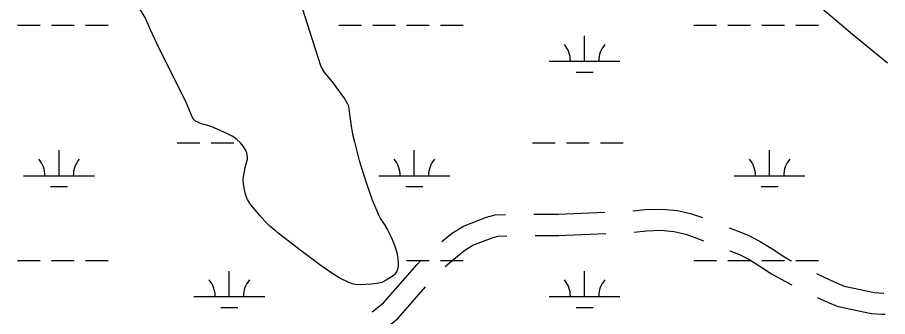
# Model space of a CAD drawing. Extents: x 3161564 to 3199464, y 849354 to 874788.
# Drawn here: x 3182116 to 3183345, y 863294 to 863717 of the extents above; entities that cross this region are included whole.
import ezdxf

# ---------------------------------------------------------------- set-up
doc = ezdxf.new("R2010")
doc.units = 0
for name, color, linetype in [('V-ROAD-CNTR', 7, 'Continuous'), ('V-SITE-VEGE', 7, 'Continuous'), ('V-TOPO-SHOR', 7, 'Continuous'), ('V-WETL-SWMP', 7, 'Continuous')]:
    doc.layers.add(name, color=color, linetype=linetype)

msp = doc.modelspace()

# ---------------------------------------------------------------- linework, layer by layer
at = {"layer": 'V-ROAD-CNTR'}
for points in [[(3182985.4, 863443.1), (3183002.5, 863444.9), (3183026, 863445.6), (3183048.3, 863443.5), (3183068.3, 863438.9), (3183083.7, 863433.5)], [(3182715.3, 863399.8), (3182730.6, 863412.1), (3182746, 863421.6), (3182778.7, 863434.1), (3182790.5, 863437.3), (3182805.5, 863437.8)], [(3182845.5, 863438.2), (3182880, 863438.4), (3182945.5, 863441.2)], [(3183121.1, 863419.3), (3183132.4, 863415), (3183148.3, 863408.6), (3183165.3, 863399.9), (3183180.8, 863390.4), (3183197, 863379.6), (3183208.1, 863373.1), (3183209.2, 863372.5)], [(3182720, 863364.4), (3182732.2, 863374.9), (3182748, 863387.6), (3182759.4, 863394.6), (3182788, 863405.6), (3182794.9, 863407.4), (3182807.4, 863407.8)], [(3182847.4, 863408.2), (3182880.8, 863408.4), (3182947.3, 863411.3)], [(3182987.3, 863413.1), (3183004.5, 863415), (3183025, 863415.6), (3183043.5, 863413.8), (3183060, 863410.1), (3183074.4, 863405), (3183085, 863400.9)], [(3183122.4, 863386.7), (3183135.8, 863381.3), (3183150.6, 863373.7), (3183164.7, 863365.1), (3183181.1, 863354.2), (3183193.6, 863346.8), (3183209.8, 863338.4)], [(3182617.2, 863300.3), (3182632.8, 863313.1), (3182680.5, 863367.4), (3182685.9, 863372.8)], [(3183244.7, 863354.3), (3183263.4, 863345.5), (3183277.3, 863339.3), (3183283.8, 863336.8), (3183326.8, 863327.8), (3183338.8, 863326.9), (3183340, 863326.9)], [(3182620.2, 863267.4), (3182625.9, 863270.2), (3182634.2, 863275.4), (3182653.7, 863291.5), (3182692.4, 863335.5)], [(3183245.6, 863320.7), (3183250.9, 863318.2), (3183265.8, 863311.6), (3183275.2, 863307.9), (3183322.6, 863298), (3183337.1, 863297), (3183341.9, 863296.8)]]:
    msp.add_lwpolyline(points, dxfattribs=at)
at = {"layer": 'V-SITE-VEGE'}
for p, q in [((3182514.8, 863740), (3182543.8, 863648.8)), ((3183271, 863713), (3183246.6, 863733.9)), ((3182303.8, 863699), (3182296.3, 863716.6)), ((3183295.6, 863692.5), (3183271, 863713)), ((3182312.7, 863679.5), (3182303.8, 863699)), ((3183345.1, 863651.8), (3183295.6, 863692.5)), ((3182322.1, 863660.2), (3182312.7, 863679.5)), ((3182341.5, 863622), (3182322.1, 863660.2)), ((3182543.8, 863648.8), (3182545.3, 863645.3)), ((3182545.3, 863645.3), (3182548.8, 863639.6)), ((3182548.8, 863639.6), (3182562.1, 863623.8)), ((3182354.2, 863596.4), (3182341.5, 863622)), ((3182562.1, 863623.8), (3182578.4, 863601)), ((3182362.8, 863576), (3182354.2, 863596.4)), ((3182578.4, 863601), (3182582.3, 863594.4)), ((3182582.3, 863594.4), (3182583.4, 863591.4)), ((3182583.4, 863591.4), (3182584.2, 863586.8)), ((3182584.2, 863586.8), (3182587.2, 863562.8)), ((3182365.1, 863572.1), (3182362.8, 863576)), ((3182367.4, 863570.1), (3182365.1, 863572.1)), ((3182371.5, 863567.9), (3182367.4, 863570.1)), ((3182375.8, 863566.3), (3182371.5, 863567.9)), ((3182384.6, 863563.9), (3182375.8, 863566.3)), ((3182390.3, 863562), (3182384.6, 863563.9)), ((3182406.6, 863554.8), (3182390.3, 863562)), ((3182413.3, 863551.6), (3182406.6, 863554.8)), ((3182587.2, 863562.8), (3182589.3, 863551.7)), ((3182419.9, 863548.1), (3182413.3, 863551.6)), ((3182425.7, 863544.1), (3182419.9, 863548.1)), ((3182431, 863539.2), (3182425.7, 863544.1)), ((3182589.3, 863551.7), (3182591.9, 863540.8)), ((3182434.9, 863534.7), (3182431, 863539.2)), ((3182438, 863529.4), (3182434.9, 863534.7)), ((3182440, 863524.5), (3182438, 863529.4)), ((3182591.9, 863540.8), (3182598.8, 863514.4)), ((3182440.9, 863519.6), (3182440, 863524.5)), ((3182440.7, 863516.3), (3182440.9, 863519.6)), ((3182436, 863496.4), (3182437.7, 863504.5)), ((3182437.7, 863504.5), (3182440.7, 863516.3)), ((3182598.8, 863514.4), (3182604.5, 863494.8)), ((3182434.9, 863488.3), (3182436, 863496.4)), ((3182604.5, 863494.8), (3182609.2, 863480.2)), ((3182435.2, 863481.1), (3182434.9, 863488.3)), ((3182437.6, 863468.2), (3182435.2, 863481.1)), ((3182609.2, 863480.2), (3182617, 863458.6)), ((3182439.2, 863462.6), (3182437.6, 863468.2)), ((3182440.8, 863459), (3182439.2, 863462.6)), ((3182445.5, 863451.6), (3182440.8, 863459)), ((3182617, 863458.6), (3182625.9, 863437.3)), ((3182451, 863444.8), (3182445.5, 863451.6)), ((3182458.1, 863436.4), (3182451, 863444.8)), ((3182465.5, 863428.4), (3182458.1, 863436.4)), ((3182625.9, 863437.3), (3182628.8, 863431.9)), ((3182628.8, 863431.9), (3182633.8, 863424.2)), ((3182472.5, 863421.6), (3182465.5, 863428.4)), ((3182479.9, 863415.1), (3182472.5, 863421.6)), ((3182633.8, 863424.2), (3182638.6, 863416.4)), ((3182484.4, 863411.5), (3182479.9, 863415.1)), ((3182516.8, 863386.6), (3182484.4, 863411.5)), ((3182638.6, 863416.4), (3182644.1, 863405.1)), ((3182644.1, 863405.1), (3182649.2, 863393.2)), ((3182545.1, 863365.6), (3182516.8, 863386.6)), ((3182649.2, 863393.2), (3182651.9, 863384.2)), ((3182651.9, 863384.2), (3182653.4, 863375.2)), ((3182653.4, 863375.2), (3182653.9, 863369.6)), ((3182653.9, 863369.6), (3182653.8, 863365.3)), ((3182564.3, 863352.1), (3182545.1, 863365.6)), ((3182651.7, 863357.4), (3182648.6, 863352.9)), ((3182653.3, 863362.1), (3182651.7, 863357.4)), ((3182653.8, 863365.3), (3182653.3, 863362.1)), ((3182571.4, 863348), (3182564.3, 863352.1)), ((3182584.1, 863342), (3182571.4, 863348)), ((3182636.6, 863345), (3182630.5, 863342)), ((3182644.2, 863349.9), (3182636.6, 863345)), ((3182646.4, 863351.1), (3182644.2, 863349.9)), ((3182648.6, 863352.9), (3182646.4, 863351.1)), ((3182589.4, 863340), (3182584.1, 863342)), ((3182593.1, 863339.1), (3182589.4, 863340)), ((3182600.7, 863338.6), (3182593.1, 863339.1)), ((3182616.1, 863339.3), (3182600.7, 863338.6)), ((3182624, 863340.2), (3182616.1, 863339.3)), ((3182630.5, 863342), (3182624, 863340.2))]:
    msp.add_line(p, q, dxfattribs=at)
at = {"layer": 'V-TOPO-SHOR'}
for points in [[(3182514.8, 863740), (3182543.8, 863648.8), (3182545.3, 863645.3), (3182548.8, 863639.6), (3182562.1, 863623.8), (3182578.4, 863601), (3182582.3, 863594.4), (3182583.4, 863591.4), (3182584.2, 863586.8), (3182587.2, 863562.8), (3182589.3, 863551.7), (3182591.9, 863540.8), (3182598.8, 863514.4), (3182604.5, 863494.8), (3182609.2, 863480.2), (3182617, 863458.6), (3182625.9, 863437.3), (3182628.8, 863431.9), (3182633.8, 863424.2), (3182638.6, 863416.4), (3182644.1, 863405.1), (3182649.2, 863393.2), (3182651.8, 863384.2), (3182653.4, 863375.2), (3182653.9, 863369.6), (3182653.8, 863365.3), (3182653.3, 863362.1), (3182651.7, 863357.4), (3182648.6, 863352.9), (3182646.4, 863351.1), (3182644.2, 863349.9), (3182636.6, 863345), (3182630.5, 863342), (3182624, 863340.2), (3182616.1, 863339.3), (3182600.7, 863338.6), (3182593.1, 863339.1), (3182589.4, 863340), (3182584.1, 863342), (3182571.4, 863348), (3182564.3, 863352.1), (3182545.1, 863365.6), (3182516.8, 863386.6), (3182484.4, 863411.5), (3182479.9, 863415.1), (3182472.5, 863421.6), (3182465.5, 863428.4), (3182458.1, 863436.4), (3182451, 863444.8), (3182445.5, 863451.6), (3182440.7, 863459), (3182439.2, 863462.6), (3182437.6, 863468.2), (3182435.2, 863481.1), (3182434.9, 863488.3), (3182436, 863496.4), (3182437.7, 863504.5), (3182440.7, 863516.3), (3182440.9, 863519.6), (3182440, 863524.5), (3182438, 863529.4), (3182434.9, 863534.7), (3182431, 863539.2), (3182425.7, 863544.1), (3182419.9, 863548.1), (3182413.3, 863551.6), (3182406.6, 863554.8), (3182390.3, 863562), (3182384.6, 863563.9), (3182375.8, 863566.3), (3182371.5, 863567.9), (3182367.4, 863570.1), (3182365.1, 863572.1), (3182362.8, 863576), (3182354.2, 863596.4), (3182341.5, 863622), (3182322.1, 863660.2), (3182312.7, 863679.5), (3182303.8, 863699), (3182296.3, 863716.6)], [(3183345.1, 863651.8), (3183295.6, 863692.5), (3183271, 863713), (3183246.6, 863733.9)]]:
    msp.add_lwpolyline(points, dxfattribs=at)
at = {"layer": 'V-WETL-SWMP'}
for p, q in [((3182514.8, 863740), (3182543.8, 863648.8)), ((3182296.3, 863716.6), (3182287, 863731.5)), ((3183271, 863713), (3183246.6, 863733.9)), ((3182303.8, 863699), (3182296.3, 863716.6)), ((3182115.8, 863705.4), (3182147.8, 863705.4)), ((3182163.8, 863705.4), (3182195.8, 863705.4)), ((3182211.8, 863705.4), (3182243.8, 863705.4)), ((3182569.7, 863705.4), (3182601.7, 863705.4)), ((3182617.7, 863705.4), (3182649.7, 863705.4)), ((3182665.7, 863705.4), (3182697.7, 863705.4)), ((3182713.7, 863705.4), (3182745.7, 863705.4)), ((3183071.6, 863705.4), (3183103.6, 863705.4)), ((3183119.6, 863705.4), (3183151.6, 863705.4)), ((3183167.6, 863705.4), (3183199.6, 863705.4)), ((3183215.6, 863705.4), (3183247.6, 863705.4)), ((3183295.6, 863692.5), (3183271, 863713)), ((3182312.7, 863679.5), (3182303.8, 863699)), ((3182917, 863654.7), (3182917, 863690.7)), ((3183345.1, 863651.8), (3183295.6, 863692.5)), ((3182322.1, 863660.2), (3182312.7, 863679.5)), ((3182341.5, 863622), (3182322.1, 863660.2)), ((3182867, 863654.7), (3182967, 863654.7)), ((3182543.8, 863648.8), (3182545.3, 863645.3)), ((3182545.3, 863645.3), (3182548.8, 863639.6)), ((3182548.8, 863639.6), (3182562.1, 863623.8)), ((3182905, 863639.3), (3182929, 863639.3)), ((3182354.2, 863596.4), (3182341.5, 863622)), ((3182562.1, 863623.8), (3182578.4, 863601)), ((3182362.8, 863576), (3182354.2, 863596.4)), ((3182578.4, 863601), (3182582.3, 863594.4)), ((3182582.3, 863594.4), (3182583.4, 863591.4)), ((3182583.4, 863591.4), (3182584.2, 863586.8)), ((3182584.2, 863586.8), (3182587.2, 863562.8)), ((3182365.1, 863572.1), (3182362.8, 863576)), ((3182367.4, 863570.1), (3182365.1, 863572.1)), ((3182371.5, 863567.9), (3182367.4, 863570.1)), ((3182375.8, 863566.3), (3182371.5, 863567.9)), ((3182384.6, 863563.9), (3182375.8, 863566.3)), ((3182390.3, 863562), (3182384.6, 863563.9)), ((3182406.6, 863554.8), (3182390.3, 863562)), ((3182413.3, 863551.6), (3182406.6, 863554.8)), ((3182587.2, 863562.8), (3182589.3, 863551.7)), ((3182419.9, 863548.1), (3182413.3, 863551.6)), ((3182425.7, 863544.1), (3182419.9, 863548.1)), ((3182431, 863539.2), (3182425.7, 863544.1)), ((3182589.3, 863551.7), (3182591.9, 863540.8)), ((3182341.7, 863539.3), (3182373.7, 863539.3)), ((3182389.7, 863539.3), (3182421.7, 863539.3)), ((3182434.9, 863534.7), (3182431, 863539.2)), ((3182438, 863529.4), (3182434.9, 863534.7)), ((3182440, 863524.5), (3182438, 863529.4)), ((3182591.9, 863540.8), (3182598.8, 863514.4)), ((3182843.6, 863539.3), (3182875.6, 863539.3)), ((3182891.6, 863539.3), (3182923.6, 863539.3)), ((3182939.6, 863539.3), (3182971.6, 863539.3)), ((3182174.6, 863492.8), (3182174.6, 863528.8)), ((3182440.9, 863519.6), (3182440, 863524.5)), ((3182440.7, 863516.3), (3182440.9, 863519.6)), ((3182676.5, 863492.8), (3182676.5, 863528.8)), ((3183178.4, 863492.8), (3183178.4, 863528.8)), ((3182436, 863496.4), (3182437.7, 863504.5)), ((3182437.7, 863504.5), (3182440.7, 863516.3)), ((3182598.8, 863514.4), (3182604.5, 863494.8)), ((3182124.6, 863492.8), (3182224.6, 863492.8)), ((3182434.9, 863488.3), (3182436, 863496.4)), ((3182604.5, 863494.8), (3182609.2, 863480.2)), ((3182626.5, 863492.8), (3182726.5, 863492.8)), ((3183128.4, 863492.8), (3183228.4, 863492.8)), ((3182435.2, 863481.1), (3182434.9, 863488.3)), ((3182437.6, 863468.2), (3182435.2, 863481.1)), ((3182609.2, 863480.2), (3182617, 863458.6)), ((3182162.6, 863477.4), (3182186.6, 863477.4)), ((3182439.2, 863462.6), (3182437.6, 863468.2)), ((3182664.5, 863477.4), (3182688.5, 863477.4)), ((3183166.4, 863477.4), (3183190.4, 863477.4)), ((3182440.7, 863459), (3182439.2, 863462.6)), ((3182445.5, 863451.6), (3182440.7, 863459)), ((3182617, 863458.6), (3182625.9, 863437.3)), ((3182451, 863444.8), (3182445.5, 863451.6)), ((3182458.1, 863436.4), (3182451, 863444.8)), ((3182465.5, 863428.4), (3182458.1, 863436.4)), ((3182625.9, 863437.3), (3182628.8, 863431.9)), ((3182628.8, 863431.9), (3182633.8, 863424.2)), ((3182472.5, 863421.6), (3182465.5, 863428.4)), ((3182479.9, 863415.1), (3182472.5, 863421.6)), ((3182633.8, 863424.2), (3182638.6, 863416.4)), ((3182484.4, 863411.5), (3182479.9, 863415.1)), ((3182516.8, 863386.6), (3182484.4, 863411.5)), ((3182638.6, 863416.4), (3182644.1, 863405.1)), ((3182644.1, 863405.1), (3182649.2, 863393.2)), ((3182545.1, 863365.6), (3182516.8, 863386.6)), ((3182649.2, 863393.2), (3182651.8, 863384.2)), ((3182651.8, 863384.2), (3182653.4, 863375.2)), ((3182115.8, 863372.8), (3182147.8, 863372.8)), ((3182163.8, 863372.8), (3182195.8, 863372.8)), ((3182211.8, 863372.8), (3182243.8, 863372.8)), ((3182653.4, 863375.2), (3182653.9, 863369.6)), ((3182653.9, 863369.6), (3182653.8, 863365.3)), ((3182665.7, 863372.8), (3182697.7, 863372.8)), ((3182713.7, 863372.8), (3182745.7, 863372.8)), ((3183071.6, 863372.8), (3183103.6, 863372.8)), ((3183119.6, 863372.8), (3183151.6, 863372.8)), ((3183167.6, 863372.8), (3183199.6, 863372.8)), ((3183215.6, 863372.8), (3183247.6, 863372.8)), ((3182415.1, 863322), (3182415.1, 863358)), ((3182564.3, 863352.1), (3182545.1, 863365.6)), ((3182651.7, 863357.4), (3182648.6, 863352.9)), ((3182653.3, 863362.1), (3182651.7, 863357.4)), ((3182653.8, 863365.3), (3182653.3, 863362.1)), ((3182917, 863322), (3182917, 863358)), ((3182571.4, 863348), (3182564.3, 863352.1)), ((3182584.1, 863342), (3182571.4, 863348)), ((3182636.6, 863345), (3182630.5, 863342)), ((3182644.2, 863349.9), (3182636.6, 863345)), ((3182646.4, 863351.1), (3182644.2, 863349.9)), ((3182648.6, 863352.9), (3182646.4, 863351.1)), ((3182589.4, 863340), (3182584.1, 863342)), ((3182593.1, 863339.1), (3182589.4, 863340)), ((3182600.7, 863338.6), (3182593.1, 863339.1)), ((3182616.1, 863339.3), (3182600.7, 863338.6)), ((3182624, 863340.2), (3182616.1, 863339.3)), ((3182630.5, 863342), (3182624, 863340.2)), ((3182365.1, 863322), (3182465.1, 863322)), ((3182867, 863322), (3182967, 863322)), ((3182403.1, 863306.6), (3182427.1, 863306.6)), ((3182905, 863306.6), (3182929, 863306.6))]:
    msp.add_line(p, q, dxfattribs=at)
for centre, start, end in [((3182861.8, 863655.2), 359.2282, 40.7718), ((3182972.3, 863655.2), 139.2282, 180.7718), ((3182119.4, 863493.3), 359.2282, 40.7718), ((3182229.9, 863493.3), 139.2282, 180.7718), ((3182621.3, 863493.3), 359.2282, 40.7718), ((3182731.8, 863493.3), 139.2282, 180.7718), ((3183123.2, 863493.3), 359.2282, 40.7718), ((3183233.7, 863493.3), 139.2282, 180.7718), ((3182359.9, 863322.5), 359.2282, 40.7718), ((3182470.3, 863322.5), 139.2282, 180.7718), ((3182861.8, 863322.5), 359.2282, 40.7718), ((3182972.3, 863322.5), 139.2282, 180.7718)]:
    msp.add_arc(centre, 35.2, start, end, dxfattribs=at)

doc.saveas('drawing.dxf')
